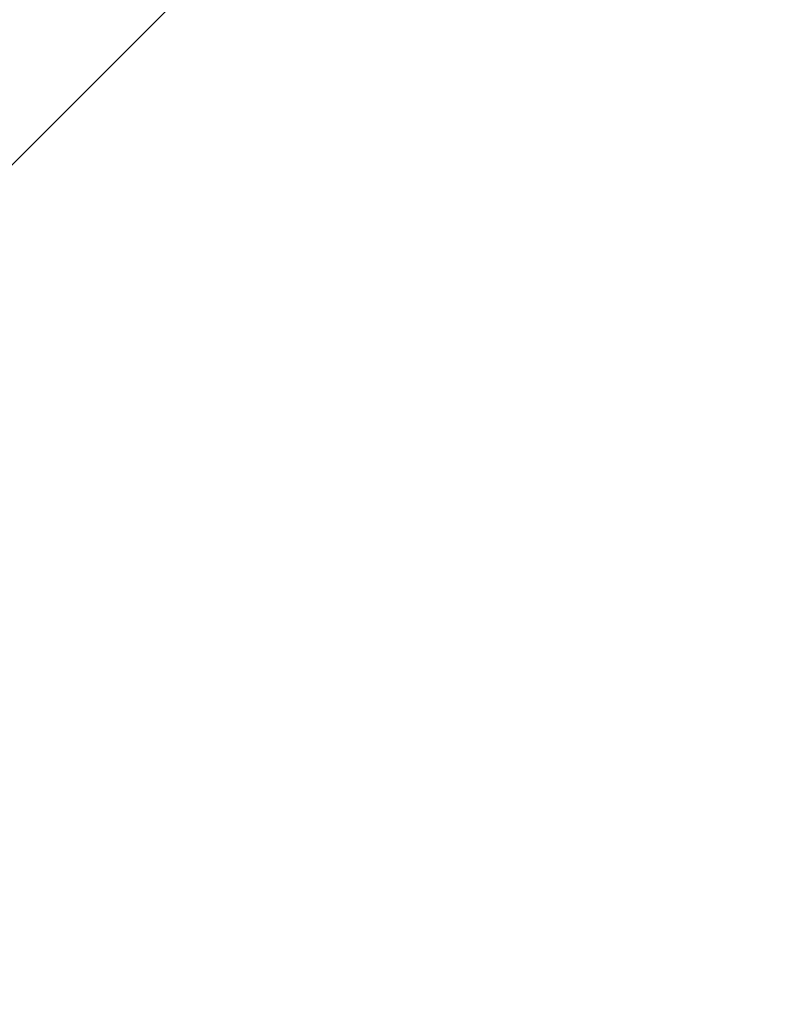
# Model space of a CAD drawing. Header units: millimetres. Extents: x -281 to 145437, y -16481 to 78869.
# Tile 806 of 1056: x 67861 to 67885, y 24672 to 24702. Entities that reach past the tile are written whole.
import ezdxf

# ---------------------------------------------------------------- set-up
doc = ezdxf.new("R2010")
doc.units = ezdxf.units.MM
doc.layers.add('A--L28__Hoofddraagconstructies', color=3, linetype='Continuous', lineweight=9)

# ---------------------------------------------------------------- blocks, each defined once
blk = doc.blocks.new('28_SCO_TLB_column concrete precast square - 250x950-V21-L_80_ 11')
at = {"layer": 'A--L28__Hoofddraagconstructies', "lineweight": 13}
h = blk.add_hatch(dxfattribs=at)
h.set_pattern_fill('FP_64', color=51, style=0, pattern_type=2)
h.set_pattern_definition([(135, (24675, -67425), (-106.06602, -106.06602), []), (225, (24675, -67425), (106.06602, -106.06602), []), (140, (24675, -67425), (31.3759, 358.6306), [37.5, -412.5]), (85, (24675, -67425), (-376.0957, -69.3761), [30, -330]), (190.451, (24677.6, -67395.1), (-344.7173, 289.2568), [31.87, -350.571]), (136.184, (24575, -67425), (82.7615, 533.62), [56.25, -618.75]), (186.636, (24581.9, -67380.53), (-487.0622, 467.3284), [47.805, -525.857]), (81.184, (24575, -67425), (-487.058, 467.3326), [45, -495]), (111, (24600, -67375), (201.3095, 298.4541), [37.5, -412.5]), (56, (24600, -67375), (-362.5749, 121.6571), [30, -330]), (161.451, (24616.78, -67350.13), (-161.2621, 420.112), [31.87, -350.571]), (127.5, (24675, -67425), (-166.44693, 6.07993), [3.353, -322.647, 3.353, -331.647, -331.25]), (127.5, (24675, -67425), (-166.44693, 6.07993), [-661, 3.353, -327.897]), (97.5, (24675, -67425), (-197.20586, 131.53477), [3.353, -187.647, 3.353, -315.147, -126.25]), (97.5, (24675, -67425), (-197.20586, 131.53477), [-509.5, 3.353, -122.897]), (57.5, (24675, -67536.5), (11.27744, 266.91122), [3.353, -121.647, 3.353, -386.647, -517.5]), (57.5, (24675, -67536.5), (11.27744, 266.91122), [-515, 3.353, -514.147]), (47.5, (24675, -67586.5), (-50.0525, 291.5931), [3.353, -159.147, 3.353, -255.647, -367.5]), (47.5, (24675, -67586.5), (-50.0525, 291.5931), [-421.5, 3.353, -364.147]), (47.5, (24675, -67586.5), (-50.0525, 291.5931), [3.353, -159.147, 3.353, -255.647, -367.5]), (47.5, (24675, -67586.5), (-50.0525, 291.5931), [-421.5, 3.353, -364.147])])
h.paths.add_polyline_path([(125, 107), (125, 475), (-125, 475), (-125, -475), (125, -475), (125, -102.425)])
blk = doc.blocks.new('TBR-B-BWK-C-BES-ARC-R25_rvt-1-L_80_ 11')
at = {"layer": 'A--L28__Hoofddraagconstructies', "color": 90, "lineweight": 13, "rotation": 269.9999999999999}
blk.add_blockref('28_SCO_TLB_column concrete precast square - 250x950-V21-L_80_ 11', (67425, 24675), dxfattribs=at)

msp = doc.modelspace()

# ---------------------------------------------------------------- block references
at = {"lineweight": 5}
msp.add_blockref('TBR-B-BWK-C-BES-ARC-R25_rvt-1-L_80_ 11', (0, 0), dxfattribs=at)

doc.saveas('drawing.dxf')
